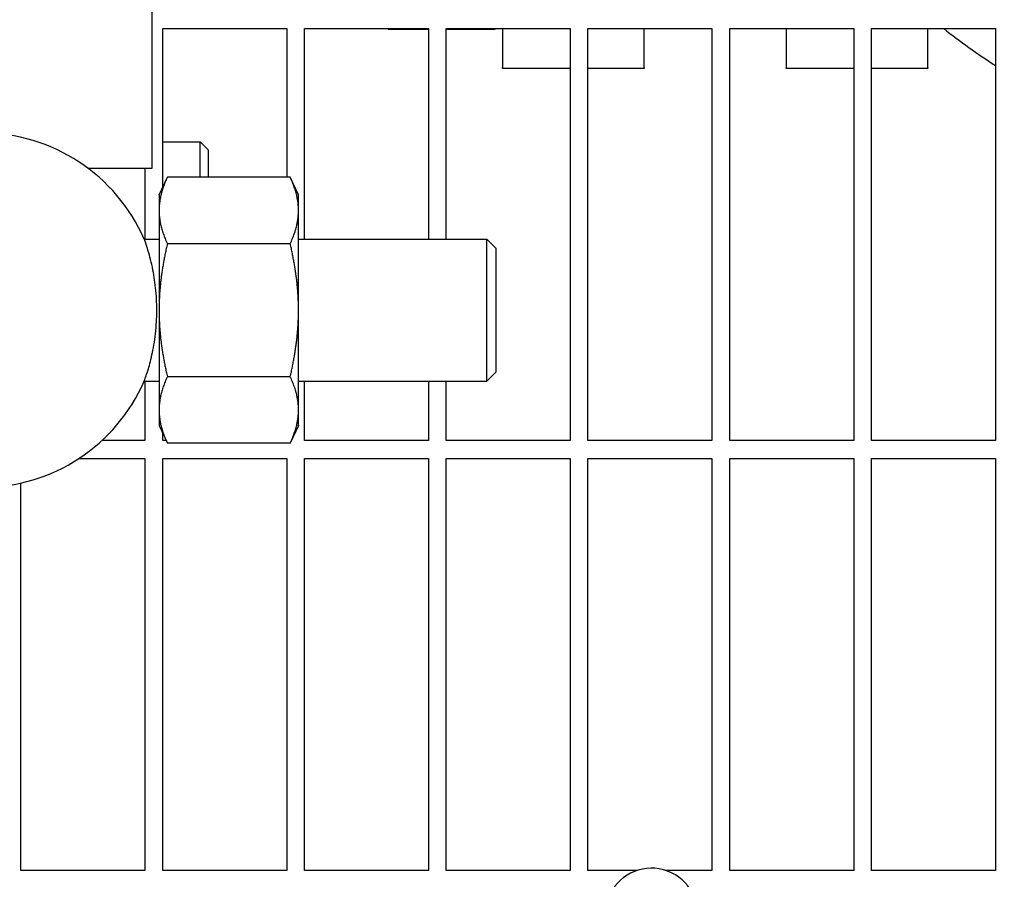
# Model space of a CAD drawing. Header units: inches. Extents: x 36 to 1719, y -84 to 1122.
# Tile 541 of 558: x 1064.05 to 1071, y 863.54 to 869.6. Entities that reach past the tile are written whole.
import ezdxf

# ---------------------------------------------------------------- set-up
doc = ezdxf.new("R2010")
doc.units = ezdxf.units.IN
doc.header["$LTSCALE"] = 48
doc.header["$MEASUREMENT"] = 0
doc.layers.add('Dimension (ANSI)', color=7, linetype='Continuous', lineweight=25)
doc.layers.add('Visible (ANSI)', color=7, linetype='Continuous', lineweight=30)
doc.styles.add('Note Text (ANSI)', font='tahoma.ttf')
doc.dimstyles.new('Architectural (ANSI)', dxfattribs={"dimscale": 48, "dimtxt": 0.125, "dimasz": 0.098425, "dimexe": 0.125, "dimexo": 0.0625, "dimgap": 0.031496, "dimtad": 0, "dimtih": 1, "dimtoh": 1, "dimdec": 4, "dimrnd": 1e-08, "dimzin": 3, "dimdsep": 46, "dimlunit": 4, "dimtxsty": 'Note Text (ANSI)', "dimcen": 0.09, "dimdle": 0.393701, "dimclrd": 256, "dimclre": 256, "dimclrt": 256, "dimadec": 0, "dimazin": 3, "dimtfac": 0.96, "dimtofl": 0, "dimtmove": 0, "dimatfit": 3, "dimfxl": 1, "dimfrac": 2, "dimtolj": 1, "dimtzin": 12, "dimlwd": -1, "dimlwe": -1, "dimarcsym": 0})

# ---------------------------------------------------------------- blocks, each defined once
blk = doc.blocks.new('*D17')
at = {"layer": 'Defpoints', "color": 0, "transparency": 16777216}
for p in [(1046.9177, 898.4914), (1046.9177, 757.4914), (1135.1195, 757.4914)]:
    blk.add_point(p, dxfattribs=at)
at = {"layer": 'Dimension (ANSI)', "transparency": 16777216}
for p, q in [((1049.9177, 898.4914), (1141.1195, 898.4914)), ((1135.1195, 893.767), (1135.1195, 837.1221)), ((1135.1195, 762.2158), (1135.1195, 827.8607)), ((1049.9177, 757.4914), (1141.1195, 757.4914))]:
    blk.add_line(p, q, dxfattribs=at)
for points in [[(1134.3321, 893.767), (1135.9069, 893.767), (1135.1195, 898.4914)], [(1134.3321, 762.2158), (1135.9069, 762.2158), (1135.1195, 757.4914)]]:
    blk.add_solid(points, dxfattribs=at)
at = {"layer": 'Dimension (ANSI)', "transparency": 16777216, "insert": (1125.0215, 835.6103), "char_height": 6, "attachment_point": 1, "style": 'Note Text (ANSI)'}
blk.add_mtext('\\A1;11\'-9"', dxfattribs=at)

msp = doc.modelspace()

# ---------------------------------------------------------------- linework, layer by layer
at = {"layer": 'Visible (ANSI)'}
for p, q in [((1064.98268, 876.0539), (1064.98268, 868.5539)), ((1065.06018, 868.42125), (1065.06018, 869.54015)), ((1065.06018, 869.54015), (1065.93518, 869.54015)), ((1065.93518, 869.54015), (1065.93518, 868.49209)), ((1066.06018, 868.0539), (1066.06018, 869.54015)), ((1066.06018, 869.54015), (1066.93518, 869.54015)), ((1066.65055, 869.5362), (1066.93518, 869.5362)), ((1066.93518, 869.54015), (1066.93518, 868.0539)), ((1067.06018, 868.0539), (1067.06018, 869.54015)), ((1067.06018, 869.54015), (1067.93518, 869.54015)), ((1067.06018, 869.5362), (1067.40581, 869.5362)), ((1067.45768, 869.54015), (1067.45768, 869.26354)), ((1067.93518, 869.54015), (1067.93518, 866.6339)), ((1068.06018, 866.6339), (1068.06018, 869.54015)), ((1068.06018, 869.54015), (1068.93518, 869.54015)), ((1068.45768, 869.26354), (1068.45768, 869.54015)), ((1068.93518, 869.54015), (1068.93518, 866.6339)), ((1069.06018, 866.6339), (1069.06018, 869.54015)), ((1069.06018, 869.54015), (1069.93518, 869.54015)), ((1069.45768, 869.54015), (1069.45768, 869.26354)), ((1069.93518, 869.54015), (1069.93518, 866.6339)), ((1070.06018, 866.6339), (1070.06018, 869.54015)), ((1070.06018, 869.54015), (1070.93518, 869.54015)), ((1070.45768, 869.26354), (1070.45768, 869.54015)), ((1070.93518, 869.54015), (1070.93518, 866.6339)), ((1067.45768, 869.25941), (1067.45768, 869.26354)), ((1067.93518, 869.25941), (1067.45768, 869.25941)), ((1068.45768, 869.25941), (1068.06018, 869.25941)), ((1068.45768, 869.26354), (1068.45768, 869.25941)), ((1069.45768, 869.25941), (1069.45768, 869.26354)), ((1069.93518, 869.25941), (1069.45768, 869.25941)), ((1070.45768, 869.25941), (1070.06018, 869.25941)), ((1070.45768, 869.26354), (1070.45768, 869.25941)), ((1065.06018, 868.7414), (1065.32515, 868.7414)), ((1065.32515, 868.49209), (1065.32515, 868.7414)), ((1065.3807, 868.68584), (1065.32515, 868.7414)), ((1065.3807, 868.68584), (1065.3807, 868.49209)), ((1064.98268, 868.5539), (1064.5346, 868.5539)), ((1064.93518, 868.5539), (1064.93518, 868.0539)), ((1065.0346, 868.3664), (1065.09321, 868.49209)), ((1065.95999, 868.49209), (1065.09321, 868.49209)), ((1066.0186, 868.3664), (1065.95999, 868.49209)), ((1065.0346, 868.3664), (1065.0346, 868.25754)), ((1066.0186, 868.25754), (1066.0186, 868.3664)), ((1065.0346, 868.25754), (1065.0346, 867.5539)), ((1066.0186, 867.5539), (1066.0186, 868.25754)), ((1064.93025, 868.0539), (1065.0346, 868.0539)), ((1065.95999, 868.02299), (1065.09321, 868.02299)), ((1066.0186, 868.0539), (1067.3471, 868.0539)), ((1067.3471, 867.0539), (1067.3471, 868.0539)), ((1067.4096, 867.9914), (1067.3471, 868.0539)), ((1067.4096, 867.9914), (1067.4096, 867.1164)), ((1065.0346, 867.5539), (1065.0346, 866.85025)), ((1066.0186, 866.85025), (1066.0186, 867.5539)), ((1067.4096, 867.1164), (1067.3471, 867.0539)), ((1064.93025, 867.0539), (1065.0346, 867.0539)), ((1064.93518, 867.0539), (1064.93518, 866.6339)), ((1065.95999, 867.0848), (1065.09321, 867.0848)), ((1066.0186, 867.0539), (1067.3471, 867.0539)), ((1066.06018, 866.6339), (1066.06018, 867.0539)), ((1066.93518, 867.0539), (1066.93518, 866.6339)), ((1067.06018, 866.6339), (1067.06018, 867.0539)), ((1065.0346, 866.85025), (1065.0346, 866.7414)), ((1066.0186, 866.7414), (1066.0186, 866.85025)), ((1065.0346, 866.7414), (1065.09321, 866.6157)), ((1065.06018, 866.6339), (1065.06018, 866.68654)), ((1066.0186, 866.7414), (1065.95999, 866.6157)), ((1064.93518, 866.6339), (1064.63083, 866.6339)), ((1065.08473, 866.6339), (1065.06018, 866.6339)), ((1065.95999, 866.6157), (1065.09321, 866.6157)), ((1066.93518, 866.6339), (1066.06018, 866.6339)), ((1067.93518, 866.6339), (1067.06018, 866.6339)), ((1068.93518, 866.6339), (1068.06018, 866.6339)), ((1069.93518, 866.6339), (1069.06018, 866.6339)), ((1070.93518, 866.6339), (1070.06018, 866.6339)), ((1064.47051, 866.5089), (1064.93518, 866.5089)), ((1064.93518, 866.5089), (1064.93518, 863.60265)), ((1065.06018, 863.60265), (1065.06018, 866.5089)), ((1065.06018, 866.5089), (1065.93518, 866.5089)), ((1065.93518, 866.5089), (1065.93518, 863.60265)), ((1066.06018, 863.60265), (1066.06018, 866.5089)), ((1066.06018, 866.5089), (1066.93518, 866.5089)), ((1066.93518, 866.5089), (1066.93518, 863.60265)), ((1067.06018, 863.60265), (1067.06018, 866.5089)), ((1067.06018, 866.5089), (1067.93518, 866.5089)), ((1067.93518, 866.5089), (1067.93518, 863.60265)), ((1068.06018, 863.60265), (1068.06018, 866.5089)), ((1068.06018, 866.5089), (1068.93518, 866.5089)), ((1068.93518, 866.5089), (1068.93518, 863.60265)), ((1069.06018, 863.60265), (1069.06018, 866.5089)), ((1069.06018, 866.5089), (1069.93518, 866.5089)), ((1069.93518, 866.5089), (1069.93518, 863.60265)), ((1070.06018, 863.60265), (1070.06018, 866.5089)), ((1070.06018, 866.5089), (1070.93518, 866.5089)), ((1070.93518, 866.5089), (1070.93518, 863.60265)), ((1064.06018, 863.60265), (1064.06018, 866.33465)), ((1064.93518, 863.60265), (1064.06018, 863.60265)), ((1065.93518, 863.60265), (1065.06018, 863.60265)), ((1066.93518, 863.60265), (1066.06018, 863.60265)), ((1067.93518, 863.60265), (1067.06018, 863.60265)), ((1068.40695, 863.60265), (1068.06018, 863.60265)), ((1068.93518, 863.60265), (1068.60867, 863.60265)), ((1069.93518, 863.60265), (1069.06018, 863.60265)), ((1070.93518, 863.60265), (1070.06018, 863.60265))]:
    msp.add_line(p, q, dxfattribs=at)
for centre, radius, start, end in [((1063.7846, 867.5539), 1.25, 23.578178, 90), ((1063.7846, 867.5539), 1.25, 270, 336.421822), ((1068.50781, 863.29369), 0.325, 350.661127, 158.822474)]:
    msp.add_arc(centre, radius, start, end, dxfattribs=at)
for points, weights in [([(1066.64704, 869.54015), (1066.64876, 869.53818), (1066.65055, 869.5362)], [1.00243765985, 1.00126070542, 1]), ([(1067.40581, 869.5362), (1067.4076, 869.53818), (1067.40932, 869.54015)], [1, 1.00126070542, 1.00243765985]), ([(1065.09321, 868.49209), (1065.0346, 868.3664), (1065.0346, 868.25754)], [1, 1.0379548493, 1]), ([(1066.0186, 868.25754), (1066.0186, 868.3664), (1065.95999, 868.49209)], [1, 1.0379548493, 1]), ([(1065.0346, 868.25754), (1065.0346, 868.14869), (1065.09321, 868.02299)], [1, 1.0379548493, 1]), ([(1065.95999, 868.02299), (1066.0186, 868.14869), (1066.0186, 868.25754)], [1, 1.0379548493, 1]), ([(1065.09321, 868.02299), (1065.0346, 867.77161), (1065.0346, 867.5539)], [1, 1.0379548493, 1]), ([(1066.0186, 867.5539), (1066.0186, 867.77161), (1065.95999, 868.02299)], [1, 1.0379548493, 1]), ([(1065.0346, 867.5539), (1065.0346, 867.33619), (1065.09321, 867.0848)], [1, 1.0379548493, 1]), ([(1065.95999, 867.0848), (1066.0186, 867.33619), (1066.0186, 867.5539)], [1, 1.0379548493, 1]), ([(1065.09321, 867.0848), (1065.0346, 866.95911), (1065.0346, 866.85025)], [1, 1.0379548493, 1]), ([(1066.0186, 866.85025), (1066.0186, 866.95911), (1065.95999, 867.0848)], [1, 1.0379548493, 1]), ([(1065.0346, 866.85025), (1065.0346, 866.7414), (1065.09321, 866.6157)], [1, 1.0379548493, 1]), ([(1065.95999, 866.6157), (1066.0186, 866.7414), (1066.0186, 866.85025)], [1, 1.0379548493, 1])]:
    msp.add_rational_spline(points, weights, degree=2, dxfattribs=at)
msp.add_open_spline([(1070.57008, 869.54015), (1070.68603, 869.44783), (1070.80797, 869.36071), (1070.93518, 869.27926)], degree=3, dxfattribs=at)
msp.add_open_spline([(1064.93025, 867.0539), (1064.93025, 867.0539), (1064.93283, 867.0607), (1064.94272, 867.08862), (1064.95035, 867.11086), (1064.96833, 867.17115), (1064.97872, 867.2101), (1064.99768, 867.30115), (1065.00607, 867.35308), (1065.01423, 867.43578), (1065.0162, 867.46355), (1065.01823, 867.51182), (1065.01867, 867.53203), (1065.01871, 867.57213), (1065.01833, 867.59195), (1065.0165, 867.63892), (1065.01469, 867.66582), (1065.00735, 867.74402), (1064.99994, 867.79289), (1064.98081, 867.89016), (1064.96869, 867.93573), (1064.94735, 868.00667), (1064.93838, 868.03162), (1064.93145, 868.05071), (1064.93028, 868.05391), (1064.93027, 868.05391)], degree=3, knots=[-8.0628588, -8.0628588, -8.0628588, -8.0628588, -7.6997036, -7.6997036, -7.3009728, -7.3009728, -6.8679199, -6.8679199, -6.4231307, -6.4231307, -6.2064676, -6.2064676, -6.0521412, -6.0521412, -5.9009195, -5.9009195, -5.6915643, -5.6915643, -5.2782885, -5.2782885, -4.7802616, -4.7802616, -4.2826204, -4.2826204, -4.0319916, -4.0319916, -4.0319916, -4.0319916], dxfattribs=at)

# ---------------------------------------------------------------- dimensions: what is measured, and where the dimension line sits
at = {"layer": 'Dimension (ANSI)'}
dim = msp.add_linear_dim(base=(1135.11953, 757.4914), p1=(1046.91768, 898.4914), p2=(1046.91768, 757.4914), angle=90, dimstyle='Architectural (ANSI)', override={"dimgap": 0.031496, "dimdec": 4, "dimlfac": 1, "dimtol": 0, "dimlim": 0, "dimtp": 0, "dimtm": 0, "dimtdec": 2, "dimatfit": 1}, dxfattribs=at)
dim.commit()
dim.dimension.update_dxf_attribs({"geometry": '*D17', "text_midpoint": (1135.11953, 832.4914), "dimtype": 160})

doc.saveas('drawing.dxf')
